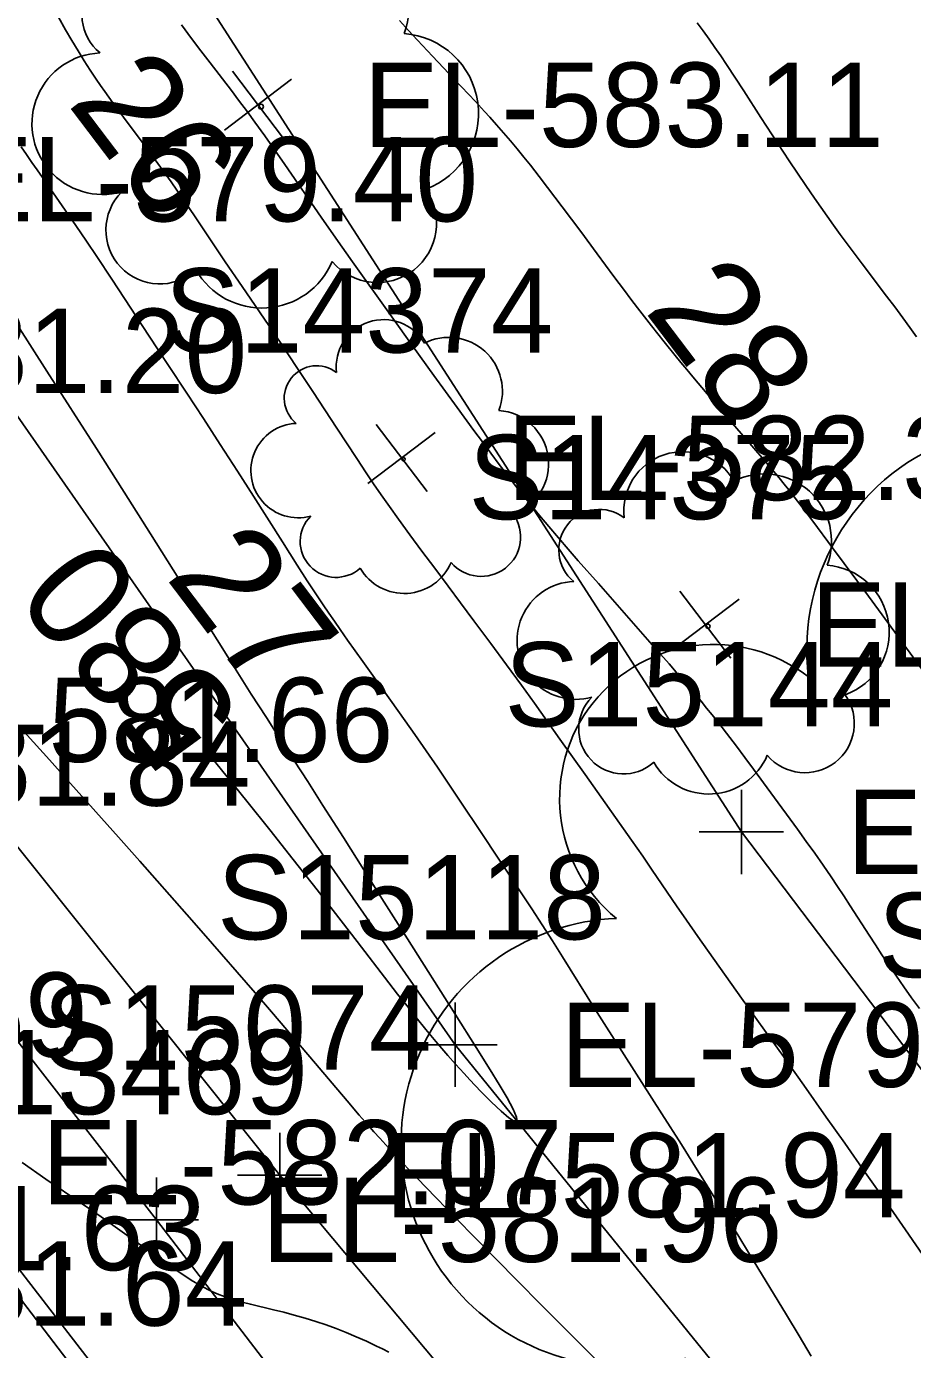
# Model space of a CAD drawing. Extents: x 1729869 to 1735532, y 648588 to 653771.
# Drawn here: x 1731411 to 1731453, y 651840.7 to 651903.5 of the extents above; entities that cross this region are included whole.
import ezdxf

# ---------------------------------------------------------------- set-up
doc = ezdxf.new("R2010")
doc.units = 0
for name, color, linetype in [('SURVEY - CENTERLINE - Preliminary', 7, 'Continuous'), ('SURVEY - CONTOURS - Index with Text', 7, 'Continuous'), ('SURVEY - CONTOURS - Intermediate with optional Text', 7, 'Continuous'), ('SURVEY - DRAINAGE - Area Shapes', 7, 'Continuous'), ('SURVEY - DRAINAGE - Area Shapes Text', 7, 'Continuous'), ('SURVEY - DTM - Breaklines', 7, 'Continuous'), ('SURVEY - DTM - Breaklines - Points - Elevations', 7, 'Continuous'), ('SURVEY - DTM - Breaklines - Points - Locators', 7, 'Continuous'), ('SURVEY - DTM - Breaklines - Points - Numbers', 7, 'Continuous'), ('SURVEY - PROPERTY - ROW Lines Text', 7, 'Continuous'), ('SURVEY - TRAFFIC CONTROL - Pavement Marking - Points - Elevations', 7, 'Continuous'), ('SURVEY - TRANSPORTATION - Features', 7, 'Continuous'), ('SURVEY - TRANSPORTATION - Features - Points - Elevations', 7, 'Continuous'), ('SURVEY - TRANSPORTATION - Features - Points - Locators', 7, 'Continuous'), ('SURVEY - TRANSPORTATION - Features - Points - Numbers', 7, 'Continuous'), ('SURVEY - TRANSPORTATION - Roads', 7, 'Continuous'), ('SURVEY - TRANSPORTATION - Roads - Points - Elevations', 7, 'Continuous'), ('SURVEY - TRANSPORTATION - Roads - Points - Numbers', 7, 'Continuous'), ('SURVEY - VEGETATION - Features - Points - Elevations', 7, 'Continuous'), ('SURVEY - VEGETATION - Features - Points - Locators', 7, 'Continuous'), ('SURVEY - VEGETATION - Features - Points - Numbers', 7, 'Continuous'), ('SURVEY - VEGETATION - Features with Text', 7, 'Continuous')]:
    doc.layers.add(name, color=color, linetype=linetype)

msp = doc.modelspace()

# ---------------------------------------------------------------- linework, layer by layer
at = {"layer": 'SURVEY - CENTERLINE - Preliminary'}
msp.add_arc((1729018.342, 650008.232), 3000, 36.727042, 45.05905, dxfattribs=at)
at = {"layer": 'SURVEY - CONTOURS - Index with Text'}
for points in [[(1731442.811, 651903.623), (1731443.095, 651903.242), (1731443.374, 651902.852), (1731443.648, 651902.456), (1731443.919, 651902.056), (1731444.187, 651901.652), (1731445.009, 651900.396), (1731445.827, 651899.131), (1731446.625, 651897.898), (1731446.895, 651897.486), (1731447.167, 651897.075), (1731447.559, 651896.491), (1731447.96, 651895.905), (1731448.371, 651895.312), (1731448.665, 651894.889), (1731448.967, 651894.461), (1731449.275, 651894.027), (1731449.591, 651893.588), (1731449.914, 651893.145), (1731450.245, 651892.698), (1731450.624, 651892.195), (1731451.788, 651890.666), (1731452.175, 651890.151), (1731452.555, 651889.636), (1731452.882, 651889.182), (1731453.202, 651888.729)], [(1731419.651, 651868.939), (1731421.446, 651866.705), (1731422.53, 651865.35), (1731423.65, 651863.939), (1731424.778, 651862.507), (1731425.538, 651861.533), (1731426.683, 651860.052), (1731428.182, 651858.105), (1731428.599, 651857.567), (1731429.03, 651857.017), (1731429.475, 651856.456), (1731429.936, 651855.887), (1731430.416, 651855.309), (1731430.982, 651854.649), (1731431.345, 651854.237), (1731431.749, 651853.79), (1731432.022, 651853.495), (1731432.549, 651852.942), (1731433.052, 651852.437), (1731433.502, 651852.012), (1731433.874, 651851.697), (1731434.138, 651851.525), (1731434.268, 651851.527), (1731434.243, 651851.73), (1731434.074, 651852.113), (1731433.791, 651852.639), (1731433.421, 651853.27), (1731432.994, 651853.971), (1731432.33, 651855.032), (1731431.334, 651856.609), (1731429.06, 651860.181), (1731427.955, 651861.929), (1731426.029, 651864.982), (1731425.057, 651866.514), (1731424.336, 651867.639), (1731423.046, 651869.627), (1731422.373, 651870.674), (1731421.658, 651871.794), (1731420.538, 651873.564), (1731419.022, 651875.974), (1731416.873, 651879.396), (1731415.625, 651881.371), (1731414.315, 651883.435), (1731411.969, 651887.112), (1731410.571, 651889.295)]]:
    msp.add_lwpolyline(points, dxfattribs=at)
at = {"layer": 'SURVEY - CONTOURS - Intermediate with optional Text'}
for points in [[(1731453.667, 651844.967), (1731452.684, 651846.386), (1731451.826, 651847.609), (1731450.772, 651849.108), (1731449.804, 651850.492), (1731448.928, 651851.729), (1731447.855, 651853.24), (1731446.893, 651854.6), (1731445.995, 651855.856), (1731444.909, 651857.373), (1731442.832, 651860.297), (1731442.294, 651861.064), (1731441.824, 651861.747), (1731440.669, 651863.447), (1731440.22, 651864.101), (1731439.686, 651864.865), (1731437.493, 651867.974), (1731436.296, 651869.658), (1731435.085, 651871.353), (1731434.465, 651872.213), (1731433.764, 651873.174), (1731433.013, 651874.193), (1731432.214, 651875.27), (1731430.357, 651877.756), (1731429.752, 651878.571), (1731429.176, 651879.351), (1731428.644, 651880.082), (1731428.213, 651880.684), (1731427.819, 651881.244), (1731427.459, 651881.766), (1731427.113, 651882.277), (1731426.66, 651882.957), (1731425.709, 651884.406), (1731424.572, 651886.142), (1731423.786, 651887.334), (1731423.182, 651888.238), (1731422.688, 651888.969), (1731421.223, 651891.114), (1731420.424, 651892.296), (1731419.026, 651894.372), (1731418.694, 651894.86), (1731418.365, 651895.34), (1731417.851, 651896.081), (1731417.476, 651896.61), (1731417.106, 651897.124), (1731416.682, 651897.699), (1731415.726, 651898.972), (1731415.293, 651899.557), (1731415.098, 651899.825), (1731414.903, 651900.097), (1731414.706, 651900.375), (1731414.508, 651900.66), (1731414.307, 651900.954), (1731414.023, 651901.379), (1731413.734, 651901.824), (1731413.442, 651902.291), (1731413.147, 651902.781), (1731412.849, 651903.296), (1731412.515, 651903.9)], [(1731418.347, 651903.534), (1731418.825, 651902.885), (1731419.269, 651902.295), (1731419.708, 651901.721), (1731420.713, 651900.413), (1731421.056, 651899.96), (1731421.474, 651899.4), (1731421.829, 651898.914), (1731422.297, 651898.261), (1731422.771, 651897.587), (1731423.25, 651896.899), (1731424.969, 651894.404), (1731425.665, 651893.407), (1731426.451, 651892.294), (1731428.318, 651889.679), (1731429.305, 651888.304), (1731430.322, 651886.896), (1731431.423, 651885.381), (1731432.218, 651884.295), (1731432.617, 651883.753), (1731433.016, 651883.217), (1731433.414, 651882.687), (1731433.897, 651882.053), (1731434.141, 651881.738), (1731434.388, 651881.422), (1731434.641, 651881.103), (1731434.902, 651880.78), (1731435.326, 651880.264), (1731435.768, 651879.737), (1731436.223, 651879.201), (1731436.689, 651878.66), (1731437.162, 651878.117), (1731438.117, 651877.029), (1731440.786, 651874.007), (1731441.475, 651873.222), (1731441.808, 651872.838), (1731442.134, 651872.46), (1731442.454, 651872.085), (1731442.722, 651871.767), (1731442.987, 651871.449), (1731443.251, 651871.128), (1731443.514, 651870.804), (1731443.777, 651870.475), (1731444.194, 651869.943), (1731444.666, 651869.325), (1731445.069, 651868.788), (1731445.477, 651868.236), (1731446.304, 651867.104), (1731447.559, 651865.379), (1731447.971, 651864.807), (1731448.377, 651864.24), (1731448.772, 651863.678), (1731449.155, 651863.124), (1731449.462, 651862.67), (1731449.76, 651862.219), (1731450.062, 651861.755), (1731450.953, 651860.36), (1731451.255, 651859.893), (1731451.562, 651859.425), (1731451.902, 651858.919), (1731452.251, 651858.412), (1731452.608, 651857.903), (1731452.972, 651857.392), (1731453.344, 651856.881)], [(1731428.687, 651903.735), (1731429.116, 651903.263), (1731429.543, 651902.801), (1731430.247, 651902.048), (1731431.293, 651900.939), (1731432.29, 651899.887), (1731432.721, 651899.424), (1731432.964, 651899.158), (1731433.293, 651898.79), (1731433.62, 651898.414), (1731433.945, 651898.033), (1731434.266, 651897.647), (1731434.584, 651897.258), (1731434.895, 651896.868), (1731435.303, 651896.345), (1731435.703, 651895.822), (1731436.396, 651894.904), (1731437.28, 651893.723), (1731438.059, 651892.67), (1731438.849, 651891.597), (1731439.35, 651890.926), (1731439.658, 651890.52), (1731439.974, 651890.107), (1731440.3, 651889.686), (1731440.636, 651889.255), (1731441.234, 651888.501), (1731441.754, 651887.855), (1731442.026, 651887.522), (1731442.307, 651887.182), (1731442.597, 651886.833), (1731443.273, 651886.034), (1731443.979, 651885.212), (1731445.397, 651883.568), (1731446.068, 651882.782), (1731446.686, 651882.042), (1731446.923, 651881.752), (1731447.148, 651881.473), (1731447.362, 651881.203), (1731447.565, 651880.944), (1731447.943, 651880.451), (1731448.282, 651879.999), (1731449.215, 651878.729), (1731450.924, 651876.429), (1731451.876, 651875.132), (1731453.452, 651872.968)], [(1731448.209, 651840.394), (1731447.641, 651841.351), (1731447.038, 651842.354), (1731445.287, 651845.235), (1731444.731, 651846.141), (1731444.037, 651847.255), (1731442.6, 651849.558), (1731442.054, 651850.426), (1731441.13, 651851.877), (1731439.349, 651854.678), (1731438.396, 651856.17), (1731437.954, 651856.869), (1731436.421, 651859.323), (1731435.939, 651860.087), (1731435.453, 651860.847), (1731434.964, 651861.602), (1731434.364, 651862.512), (1731432.498, 651865.323), (1731431.625, 651866.625), (1731430.483, 651868.318), (1731429.954, 651869.095), (1731429.413, 651869.879), (1731428.961, 651870.522), (1731428.262, 651871.504), (1731426.943, 651873.336), (1731426.581, 651873.842), (1731426.222, 651874.348), (1731425.869, 651874.852), (1731425.598, 651875.245), (1731425.332, 651875.635), (1731425.071, 651876.022), (1731424.814, 651876.407), (1731424.313, 651877.168), (1731423.836, 651877.907), (1731423.137, 651879.005), (1731421.767, 651881.17), (1731421.002, 651882.368), (1731420.19, 651883.629), (1731419.392, 651884.86), (1731418.606, 651886.062), (1731417.707, 651887.422), (1731416.813, 651888.772), (1731415.043, 651891.462), (1731414.326, 651892.543), (1731413.836, 651893.275), (1731413.335, 651894.016), (1731412.836, 651894.744), (1731412.407, 651895.361), (1731411.502, 651896.648), (1731411.252, 651897.009), (1731411.001, 651897.375), (1731410.75, 651897.747)], [(1731409.345, 651871.686), (1731412.081, 651868.666), (1731413.082, 651867.551), (1731415.353, 651865.011), (1731416.366, 651863.867), (1731418.606, 651861.333), (1731419.393, 651860.434), (1731421.839, 651857.629), (1731422.624, 651856.717), (1731424.708, 651854.274), (1731425.496, 651853.342), (1731426.212, 651852.494), (1731426.781, 651851.828), (1731427.205, 651851.343), (1731427.477, 651851.035), (1731427.753, 651850.728), (1731428.032, 651850.42), (1731428.314, 651850.113), (1731428.599, 651849.806), (1731429.136, 651849.237), (1731429.956, 651848.383), (1731431.384, 651846.907), (1731432.257, 651846.014), (1731434.28, 651843.962), (1731435.399, 651842.828), (1731436.32, 651841.905), (1731438.577, 651839.653)], [(1731428.175, 651840.589), (1731427.885, 651840.733), (1731427.595, 651840.874), (1731427.118, 651841.096), (1731426.639, 651841.309), (1731426.16, 651841.511), (1731425.68, 651841.701), (1731425.202, 651841.877), (1731424.725, 651842.039), (1731424.207, 651842.199), (1731423.696, 651842.343), (1731423.195, 651842.474), (1731422.707, 651842.594), (1731421.615, 651842.855), (1731421.283, 651842.938), (1731421.121, 651842.981), (1731420.96, 651843.026), (1731420.801, 651843.073), (1731420.63, 651843.126), (1731420.459, 651843.184), (1731420.287, 651843.246), (1731420.114, 651843.315), (1731419.937, 651843.391), (1731419.756, 651843.475), (1731419.296, 651843.717), (1731418.814, 651844.003), (1731418.316, 651844.324), (1731417.81, 651844.668), (1731417.303, 651845.025), (1731415.753, 651846.137), (1731414.984, 651846.682), (1731414.537, 651846.995), (1731413.639, 651847.615), (1731411.917, 651848.793), (1731410.785, 651849.575)]]:
    msp.add_lwpolyline(points, dxfattribs=at)
at = {"layer": 'SURVEY - DRAINAGE - Area Shapes'}
msp.add_lwpolyline([(1731447.67, 651794.75), (1731494.62, 651848.132), (1731494.044, 651850.166), (1731316.797, 652088.672), (1731252.279, 652032.718), (1731331.927, 651940.868), (1731377.361, 651886.729)], close=True, dxfattribs=at)
at = {"layer": 'SURVEY - DRAINAGE - Area Shapes Text'}
msp.add_lwpolyline([(1731252.279, 652032.718), (1731252.279, 652032.718), (1731331.927, 651940.868), (1731382.756, 651879.672), (1731447.67, 651794.75), (1731482.093, 651747.619), (1731463.009, 651708.574), (1731417.334, 651769.604), (1731372.727, 651826.43), (1731331.142, 651879.707), (1731270.184, 651948.802), (1731219.221, 652002.428), (1731149.8, 652071.308), (1731071.45, 652144.137), (1731094.843, 652173.647), (1731097.142, 652171.409), (1731179.777, 652109.245)], close=True, dxfattribs=at)
at = {"layer": 'SURVEY - DTM - Breaklines'}
for points in [[(1731173.177, 652162.133), (1731185.96, 652157.822), (1731193.021, 652156.379), (1731200.301, 652157.188), (1731222.402, 652143.758), (1731259.134, 652109.719), (1731287.468, 652067.609), (1731323.876, 652033.257), (1731358.72, 651988.1), (1731387.259, 651947.011), (1731417.761, 651907.382), (1731444.904, 651865.257), (1731475.096, 651825.397), (1731506.912, 651797.592), (1731507.786, 651795.548)], [(1731334.173, 651982.596), (1731340.694, 651974.7), (1731370.886, 651934.84), (1731402.73, 651896.208), (1731431.321, 651855.159), (1731462.856, 651816.298), (1731496.995, 651790.22), (1731518.354, 651743.794), (1731543.329, 651700.057), (1731571.518, 651658.721), (1731573.975, 651653.989)], [(1731329.074, 651966.061), (1731359.729, 651926.546), (1731391.78, 651888.069), (1731423.005, 651848.978), (1731455.159, 651810.576), (1731479.951, 651777.549), (1731506.268, 651734.811), (1731535.375, 651694.144), (1731562.198, 651652.748), (1731588.043, 651609.921), (1731613.605, 651566.913), (1731639.146, 651523.891), (1731667.1, 651482.416), (1731693.639, 651440.035), (1731719.242, 651397.052), (1731747.215, 651355.589), (1731769.127, 651321.344), (1731788.96, 651288.223), (1731795.994, 651292.731)]]:
    msp.add_lwpolyline(points, dxfattribs=at)
at = {"layer": 'SURVEY - DTM - Breaklines - Points - Locators'}
for p, q in [((1731444.904, 651867.257), (1731444.904, 651863.257)), ((1731446.904, 651865.257), (1731442.904, 651865.257)), ((1731431.321, 651857.159), (1731431.321, 651853.159)), ((1731433.321, 651855.159), (1731429.321, 651855.159)), ((1731423.005, 651850.978), (1731423.005, 651846.978)), ((1731425.005, 651848.978), (1731421.005, 651848.978))]:
    msp.add_line(p, q, dxfattribs=at)
at = {"layer": 'SURVEY - TRANSPORTATION - Features'}
msp.add_lwpolyline([(1731258.402, 652039.18), (1731278.681, 652016.879), (1731284.056, 652009.864), (1731303.088, 651986.573), (1731322.547, 651963.645), (1731341.9, 651940.638), (1731361.109, 651917.48), (1731380.078, 651894.112), (1731398.716, 651870.573), (1731417.161, 651846.862), (1731435.465, 651822.971), (1731453.412, 651798.904), (1731471.112, 651774.585), (1731488.583, 651750.084), (1731505.82, 651725.418)], dxfattribs=at)
at = {"layer": 'SURVEY - TRANSPORTATION - Features - Points - Locators'}
for p, q in [((1731417.161, 651848.862), (1731417.161, 651844.862)), ((1731419.161, 651846.862), (1731415.161, 651846.862))]:
    msp.add_line(p, q, dxfattribs=at)
at = {"layer": 'SURVEY - TRANSPORTATION - Roads'}
msp.add_lwpolyline([(1731269.804, 652013.975), (1731291.041, 651990.04), (1731301.561, 651977.986), (1731315.932, 651961.331), (1731325.019, 651950.684), (1731350.665, 651919.992), (1731374.621, 651890.497), (1731391.943, 651868.499), (1731406.718, 651849.586), (1731426.267, 651824.251), (1731439.451, 651806.638), (1731451.385, 651790.587), (1731473.705, 651759.831), (1731495.592, 651728.764)], dxfattribs=at)
at = {"layer": 'SURVEY - VEGETATION - Features - Points - Locators'}
for p, q in [((1731423.185, 651898.144), (1731420.769, 651901.332)), ((1731423.571, 651900.946), (1731420.383, 651898.53)), ((1731430.38, 651884.197), (1731427.192, 651881.781)), ((1731429.994, 651881.395), (1731427.578, 651884.583)), ((1731444.404, 651873.49), (1731441.988, 651876.678)), ((1731444.79, 651876.292), (1731441.602, 651873.876))]:
    msp.add_line(p, q, dxfattribs=at)
at = {"layer": 'SURVEY - VEGETATION - Features with Text'}
for centre, radius in [((1731422.121, 651899.65), 0.117), ((1731428.882, 651882.93), 0.0783), ((1731443.316, 651875.01), 0.0978)]:
    msp.add_circle(centre, radius, dxfattribs=at)
for centre, radius, start, end in [((1731425.32, 651904.483), 3.833, 339.12847, 116.6527), ((1731415.939, 651903.99), 2.309, 52.19188, 230.93752), ((1731428.627, 651899.319), 3.808, 290.0243, 85.86278), ((1731414.613, 651898.842), 3.357, 92.21256, 285.63226), ((1731417.319, 651893.797), 2.555, 134.83123, 312.15038), ((1731427.638, 651894.118), 2.809, 220.2772, 35.27747), ((1731422.164, 651893.719), 3.62, 210.11828, 336.96395), ((1731427.931, 651887.308), 2.243, 30.07573, 186.86465), ((1731431.015, 651886.152), 2.556, 339.12847, 116.6527), ((1731424.76, 651885.823), 1.54, 52.19188, 230.93752), ((1731433.219, 651882.709), 2.539, 290.0243, 85.86278), ((1731423.877, 651882.392), 2.238, 92.21256, 285.63226), ((1731458.652, 651873.879), 10.653, 30.07573, 186.86465), ((1731442.127, 651880.482), 2.804, 30.07573, 186.86465), ((1731445.982, 651879.038), 3.194, 339.12847, 116.6527), ((1731432.56, 651879.243), 1.872, 220.2772, 35.27747), ((1731438.164, 651878.627), 1.924, 52.19188, 230.93752), ((1731425.681, 651879.028), 1.703, 134.83123, 312.15038), ((1731428.911, 651878.976), 2.413, 210.11828, 336.96395), ((1731448.738, 651874.734), 3.174, 290.0243, 85.86278), ((1731437.059, 651874.337), 2.798, 92.21256, 285.63226), ((1731443.593, 651866.828), 7.313, 52.19188, 230.93752), ((1731439.314, 651870.133), 2.129, 134.83123, 312.15038), ((1731447.914, 651870.401), 2.34, 220.2772, 35.27747), ((1731443.352, 651870.068), 3.016, 210.11828, 336.96395), ((1731439.395, 651850.527), 10.631, 92.21256, 285.63226)]:
    msp.add_arc(centre, radius, start, end, dxfattribs=at)

# ---------------------------------------------------------------- texts
at = {"layer": 'SURVEY - CONTOURS - Index with Text'}
msp.add_text('580', height=5, rotation=129.29611, dxfattribs=at).set_placement((1731421.334, 651870.875))
at = {"layer": 'SURVEY - DTM - Breaklines - Points - Elevations'}
for s, p in [('EL-579.40', (1731407.73, 651894.208)), ('EL-581.20', (1731396.78, 651886.069)), ('EL-582.77', (1731449.904, 651863.257)), ('EL-579.88', (1731436.321, 651853.159)), ('EL-581.94', (1731428.005, 651846.978))]:
    msp.add_text(s, height=4, dxfattribs=at).set_placement(p)
at = {"layer": 'SURVEY - DTM - Breaklines - Points - Numbers'}
for s, p in [('S15144', (1731433.664, 651870.257)), ('S15118', (1731420.034, 651860.159)), ('S15074', (1731411.765, 651853.978))]:
    msp.add_text(s, height=4, dxfattribs=at).set_placement(p)
at = {"layer": 'SURVEY - PROPERTY - ROW Lines Text'}
msp.add_text('PRES. ROW', height=4.998, rotation=306.58378, dxfattribs=at).set_placement((1731450.85, 651918.244))
at = {"layer": 'SURVEY - TRAFFIC CONTROL - Pavement Marking - Points - Elevations'}
for s, p in [('EL-581.63', (1731394.825, 651844.468)), ('EL-581.64', (1731396.786, 651841.839))]:
    msp.add_text(s, height=4, dxfattribs=at).set_placement(p)
at = {"layer": 'SURVEY - TRANSPORTATION - Features - Points - Elevations'}
for s, p in [('EL-581.66', (1731403.716, 651868.573)), ('EL-581.96', (1731422.161, 651844.862))]:
    msp.add_text(s, height=4, dxfattribs=at).set_placement(p)
at = {"layer": 'SURVEY - TRANSPORTATION - Features - Points - Numbers'}
msp.add_text('S13469', height=4, dxfattribs=at).set_placement((1731405.906, 651851.862))
at = {"layer": 'SURVEY - TRANSPORTATION - Roads - Points - Elevations'}
for s, p in [('EL-581.84', (1731396.943, 651866.499)), ('EL-582.07', (1731411.718, 651847.586)), ('EL-581.63', (1731394.825, 651844.468)), ('EL-581.63', (1731394.825, 651844.468))]:
    msp.add_text(s, height=4, dxfattribs=at).set_placement(p)
at = {"layer": 'SURVEY - TRANSPORTATION - Roads - Points - Numbers'}
msp.add_text('S12969', height=4, dxfattribs=at).set_placement((1731395.463, 651854.586))
at = {"layer": 'SURVEY - VEGETATION - Features - Points - Elevations'}
for s, p in [('EL-583.11', (1731426.977, 651897.738)), ('EL-582.35', (1731433.786, 651880.989)), ('EL-583.22', (1731448.196, 651873.084))]:
    msp.add_text(s, height=4, dxfattribs=at).set_placement(p)
at = {"layer": 'SURVEY - VEGETATION - Features - Points - Numbers'}
for s, p in [('S14374', (1731417.546, 651887.989)), ('S14375', (1731431.956, 651880.084)), ('S14376', (1731451.364, 651858.365))]:
    msp.add_text(s, height=4, dxfattribs=at).set_placement(p)
at = {"layer": 'SURVEY - VEGETATION - Features with Text'}
for s, p in [('26', (1731412.892, 651899.81)), ('28', (1731440.254, 651889.998)), ('27', (1731417.551, 651877.349))]:
    msp.add_text(s, height=5, rotation=307.16022, dxfattribs=at).set_placement(p)

doc.saveas('drawing.dxf')
